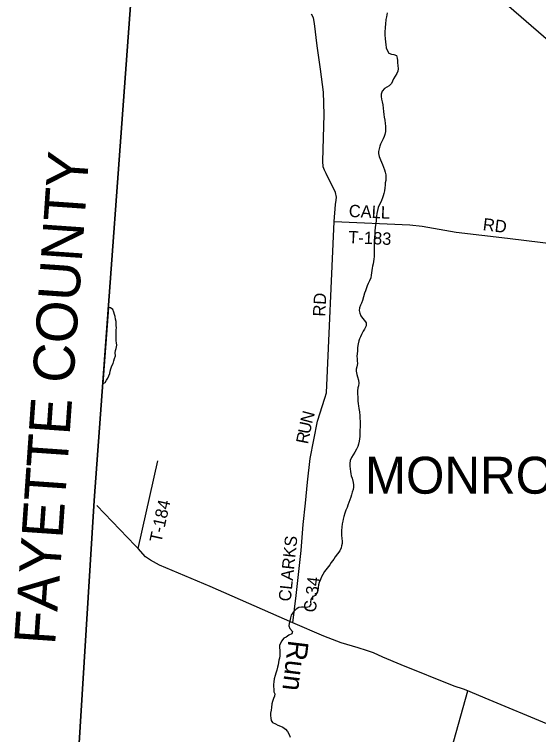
# Model space of a CAD drawing. Extents: x 1643459 to 2064572, y 425441 to 780708.
# Drawn here: x 1753817 to 1766596, y 599024 to 616581 of the extents above; entities that cross this region are included whole.
import ezdxf

# ---------------------------------------------------------------- set-up
doc = ezdxf.new("R2010")
doc.units = 0
for name, color, linetype in [('GM_X_Adjacent_County_Text', 7, 'Continuous'), ('GM_X_City_Street', 7, 'Continuous'), ('GM_X_Interchange_Ramps', 7, 'Continuous'), ('GM_X_Interstate_Route', 7, 'Continuous'), ('GM_X_Major_River', 7, 'Continuous'), ('GM_X_Major_River_Text', 7, 'Continuous'), ('GM_X_Minor_Lake', 7, 'Continuous'), ('GM_X_Section_Text', 7, 'Continuous'), ('GM_X_Township_Subdivision', 7, 'Continuous'), ('GM_X_Unincorporated_Text', 7, 'Continuous'), ('GM_X_US_Route', 7, 'Continuous'), ('RD_X_Text', 7, 'Continuous')]:
    doc.layers.add(name, color=color, linetype=linetype)

msp = doc.modelspace()

# ---------------------------------------------------------------- linework, layer by layer
at = {"layer": 'GM_X_City_Street'}
msp.add_lwpolyline([(1755032, 592905), (1755763, 604727), (1756758, 618359), (1756763, 618445), (1757178, 624925), (1758715, 624823), (1771965, 623943), (1775923, 623680), (1781545, 623306), (1781837, 622626), (1785470, 614182), (1787632, 609158), (1789055, 605851), (1790575, 602316), (1791118, 601055), (1793558, 602184), (1795084, 602890), (1794631, 595981)], dxfattribs=at)
at = {"layer": 'GM_X_Interstate_Route'}
msp.add_lwpolyline([(1792928, 659077), (1789408, 659196), (1786100, 659304), (1784956, 659328), (1781576, 659434), (1779741, 659492), (1773339, 659850), (1771560, 659962), (1771157, 659994), (1759596, 661027), (1759526, 659870), (1759045, 652740), (1758962, 651389), (1758154, 639332), (1757977, 636642), (1757708, 633208), (1757453, 629228), (1757203, 625316), (1757178, 624925), (1756763, 618445), (1756758, 618359), (1755763, 604727), (1755032, 592905)], dxfattribs=at)
at = {"layer": 'GM_X_Major_River_Text'}
for points in [[(1761616, 611534), (1763461, 611453), (1763756, 611418), (1764584, 611273), (1765836, 611125), (1767560, 610918), (1767748, 610905), (1767958, 610922), (1768722, 610994)], [(1756833, 603558), (1757311, 605699)], [(1768081, 591625), (1767781, 592265), (1767740, 592398), (1767741, 592678), (1767753, 593659), (1767662, 593943), (1765914, 596456), (1765623, 596777), (1765469, 596860), (1764734, 597138), (1764216, 597333), (1764134, 597450), (1764875, 600092)]]:
    msp.add_lwpolyline(points, dxfattribs=at)
at = {"layer": 'GM_X_Minor_Lake'}
for points in [[(1760605, 601752), (1760686, 602415), (1760804, 603510), (1760860, 604146), (1760913, 604667), (1760965, 605176), (1761025, 605758), (1761206, 606667), (1761387, 607226), (1761428, 607354), (1761616, 611534), (1761647, 611944), (1761665, 612050), (1761668, 612126), (1761642, 612241), (1761418, 612703), (1761375, 612786), (1761347, 612868), (1761340, 613001), (1761372, 614144), (1761353, 614688), (1761283, 615247), (1761198, 615815), (1761135, 616355), (1761110, 616500), (1761060, 616588)], [(1764875, 600092), (1764769, 600129), (1764537, 600208), (1763242, 600726), (1762798, 600911), (1762574, 601014), (1762398, 601077), (1762194, 601136), (1761780, 601263), (1761364, 601421), (1760605, 601752), (1758588, 602638), (1757354, 603156), (1757133, 603273), (1757013, 603360), (1756833, 603558), (1756764, 603634), (1755829, 604612)], [(1767530, 598970), (1767148, 599134), (1766799, 599288), (1765393, 599875), (1764985, 600041), (1764875, 600092)]]:
    msp.add_lwpolyline(points, dxfattribs=at)
at = {"layer": 'GM_X_Unincorporated_Text'}
msp.add_line((1756110, 609435), (1755974, 607572), dxfattribs=at)
msp.add_lwpolyline([(1755974, 607572), (1756026, 607611), (1756064, 607663), (1756094, 607714), (1756120, 607766), (1756146, 607830), (1756150, 607886), (1756167, 607937), (1756188, 608010), (1756223, 608070), (1756240, 608134), (1756261, 608194), (1756278, 608258), (1756270, 608327), (1756283, 608387), (1756300, 608438), (1756313, 608515), (1756308, 608575), (1756300, 608627), (1756295, 608682), (1756295, 608824), (1756300, 608888), (1756304, 608939), (1756300, 608995), (1756300, 609047), (1756295, 609098), (1756283, 609154), (1756270, 609214), (1756257, 609269), (1756244, 609325), (1756214, 609385), (1756163, 609424), (1756110, 609435)], dxfattribs=at)
at = {"layer": 'GM_X_US_Route'}
for points in [[(1762904, 616620), (1762885, 616521), (1762875, 616459), (1762866, 616341), (1762858, 616272), (1762845, 616136), (1762844, 616072), (1762852, 615993), (1762863, 615905), (1762871, 615843), (1762884, 615768), (1762908, 615712), (1762949, 615639), (1763009, 615613), (1763071, 615604), (1763131, 615580), (1763149, 615516), (1763157, 615457), (1763160, 615397), (1763164, 615331), (1763169, 615252), (1763163, 615196), (1763140, 615136), (1763098, 615076), (1763057, 615014), (1763031, 614956), (1763008, 614900), (1762952, 614836), (1762897, 614804), (1762843, 614774), (1762786, 614712)], [(1762786, 614712), (1762758, 614636), (1762757, 614582), (1762769, 614517), (1762782, 614447), (1762800, 614373), (1762811, 614292), (1762819, 614210), (1762824, 614144), (1762830, 614073), (1762845, 613999), (1762859, 613918), (1762863, 613856), (1762862, 613780), (1762860, 613724), (1762849, 613657), (1762829, 613605), (1762804, 613551), (1762772, 613485), (1762745, 613419), (1762727, 613367), (1762708, 613303), (1762696, 613238), (1762697, 613186), (1762711, 613118), (1762740, 613035), (1762764, 612981), (1762788, 612923), (1762815, 612854), (1762837, 612794), (1762855, 612731), (1762868, 612667), (1762874, 612603), (1762869, 612532), (1762859, 612472), (1762852, 612416), (1762844, 612350), (1762837, 612276), (1762825, 612217), (1762804, 612157), (1762790, 612107), (1762765, 612047), (1762739, 611987), (1762710, 611933), (1762684, 611875), (1762665, 611797), (1762655, 611728), (1762644, 611666), (1762638, 611612), (1762634, 611558), (1762627, 611484), (1762614, 611391), (1762606, 611289), (1762601, 611233), (1762595, 611144), (1762590, 611074), (1762589, 610921), (1762590, 610837), (1762589, 610678), (1762583, 610612), (1762574, 610554), (1762564, 610504), (1762545, 610444), (1762535, 610392), (1762529, 610339), (1762526, 610277), (1762516, 610221), (1762505, 610157), (1762473, 610085), (1762444, 610019), (1762420, 609960), (1762389, 609894), (1762373, 609844), (1762354, 609784), (1762328, 609694), (1762301, 609608), (1762280, 609540), (1762254, 609490), (1762228, 609429), (1762223, 609359), (1762237, 609299), (1762264, 609232), (1762306, 609172), (1762352, 609118), (1762389, 609063), (1762391, 608987), (1762352, 608909), (1762320, 608857), (1762281, 608779), (1762253, 608723), (1762232, 608670), (1762214, 608620), (1762195, 608550), (1762183, 608462), (1762178, 608374), (1762171, 608313), (1762169, 608243), (1762171, 608193), (1762176, 608135), (1762180, 608068), (1762161, 607990)], [(1762161, 607990), (1762151, 607930), (1762148, 607880), (1762162, 607801), (1762183, 607743), (1762207, 607661), (1762212, 607590), (1762204, 607530), (1762186, 607476), (1762179, 607402), (1762183, 607334), (1762188, 607251), (1762193, 607157), (1762199, 607089), (1762206, 607036), (1762216, 606976), (1762228, 606896), (1762239, 606793), (1762242, 606729), (1762244, 606661), (1762247, 606594), (1762243, 606526), (1762242, 606448), (1762240, 606364), (1762237, 606287), (1762229, 606231), (1762218, 606179), (1762206, 606105), (1762189, 606049), (1762153, 605985), (1762118, 605908), (1762078, 605846), (1762035, 605778), (1762003, 605706), (1761994, 605636), (1761998, 605564), (1761999, 605506), (1762007, 605441), (1762016, 605381), (1762028, 605329), (1762048, 605272), (1762079, 605168), (1762087, 605110), (1762082, 605055), (1762074, 605003), (1762055, 604937), (1762033, 604869), (1762016, 604809), (1761996, 604745), (1761973, 604685), (1761947, 604618), (1761926, 604558), (1761900, 604496), (1761873, 604422), (1761845, 604340), (1761828, 604278), (1761820, 604228), (1761807, 604162), (1761797, 604081), (1761790, 604001), (1761790, 603945), (1761795, 603881), (1761803, 603812), (1761804, 603734), (1761804, 603680), (1761795, 603628), (1761785, 603575), (1761754, 603507), (1761637, 603355), (1761601, 603303), (1761542, 603217), (1761505, 603159), (1761445, 603083), (1761380, 602999), (1761337, 602929), (1761307, 602873), (1761278, 602803), (1761250, 602731), (1761233, 602671), (1761223, 602613), (1761216, 602537), (1761200, 602486), (1761155, 602412), (1761091, 602389), (1761044, 602317), (1761036, 602254), (1761043, 602202), (1760999, 602140), (1760935, 602121), (1760868, 602131), (1760816, 602133), (1760748, 602124), (1760686, 602080), (1760623, 602018), (1760564, 601938), (1760546, 601868), (1760531, 601793), (1760513, 601729), (1760506, 601679), (1760532, 601609), (1760596, 601538)], [(1760596, 601538), (1760579, 601484), (1760507, 601444), (1760446, 601400), (1760382, 601371), (1760325, 601305), (1760280, 601197), (1760282, 601144), (1760285, 601074), (1760289, 601002), (1760285, 600944), (1760276, 600887), (1760266, 600835), (1760255, 600781), (1760247, 600725), (1760230, 600665), (1760212, 600593), (1760189, 600519), (1760171, 600466), (1760148, 600382), (1760140, 600308), (1760135, 600246), (1760137, 600194), (1760138, 600129), (1760140, 600067), (1760162, 600017), (1760155, 599959), (1760137, 599900), (1760108, 599832), (1760094, 599772), (1760083, 599688), (1760073, 599616), (1760064, 599544), (1760060, 599487), (1760071, 599423), (1760077, 599371), (1760113, 599318), (1760183, 599290), (1760242, 599255), (1760300, 599233), (1760358, 599205), (1760422, 599156), (1760476, 599098), (1760516, 599027), (1760537, 598959)]]:
    msp.add_lwpolyline(points, dxfattribs=at)
at = {"layer": 'RD_X_Text'}
msp.add_lwpolyline([(1757232, 625314), (1758391, 625211), (1758421, 625192), (1758715, 624823), (1759231, 624246), (1760568, 622684), (1763244, 619552), (1765022, 617523), (1767140, 615688), (1768855, 614819), (1771492, 613520), (1772414, 613091), (1772539, 613016), (1772653, 612916), (1773673, 611884), (1773774, 611775), (1773945, 611670), (1774091, 611580), (1776024, 610826)], dxfattribs=at)

# ---------------------------------------------------------------- texts
at = {"layer": 'GM_X_Adjacent_County_Text'}
msp.add_text('MONROE', height=900, rotation=0, dxfattribs=at).set_placement((1762361, 604897))
at = {"layer": 'GM_X_Interchange_Ramps'}
msp.add_text('Run', height=500, rotation=263.1144, dxfattribs=at).set_placement((1760497, 601340))
at = {"layer": 'GM_X_Major_River'}
for s, rotation, p in [('CALL', 357.374, (1761964, 611644)), ('RD', 353.059, (1765225, 611321)), ('T-183', 357.4742, (1761953, 611005)), ('T-184', 77.5321, (1757398, 603687))]:
    msp.add_text(s, height=300, rotation=rotation, dxfattribs=at).set_placement(p)
at = {"layer": 'GM_X_Section_Text'}
for s, rotation, p in [('RD', 87.0398, (1761392, 609208)), ('N', 75.1182, (1761071, 606588)), ('U', 78.4489, (1761020, 606334)), ('R', 78.7716, (1760972, 606093)), ('CLARKS', 84.034, (1760552, 602259)), ('C-34', 83.1299, (1761161, 601990))]:
    msp.add_text(s, height=300, rotation=rotation, dxfattribs=at).set_placement(p)
at = {"layer": 'GM_X_Township_Subdivision'}
msp.add_text('FAYETTE COUNTY', height=1000, rotation=86.0206, dxfattribs=at).set_placement((1754807, 601195))

doc.saveas('drawing.dxf')
